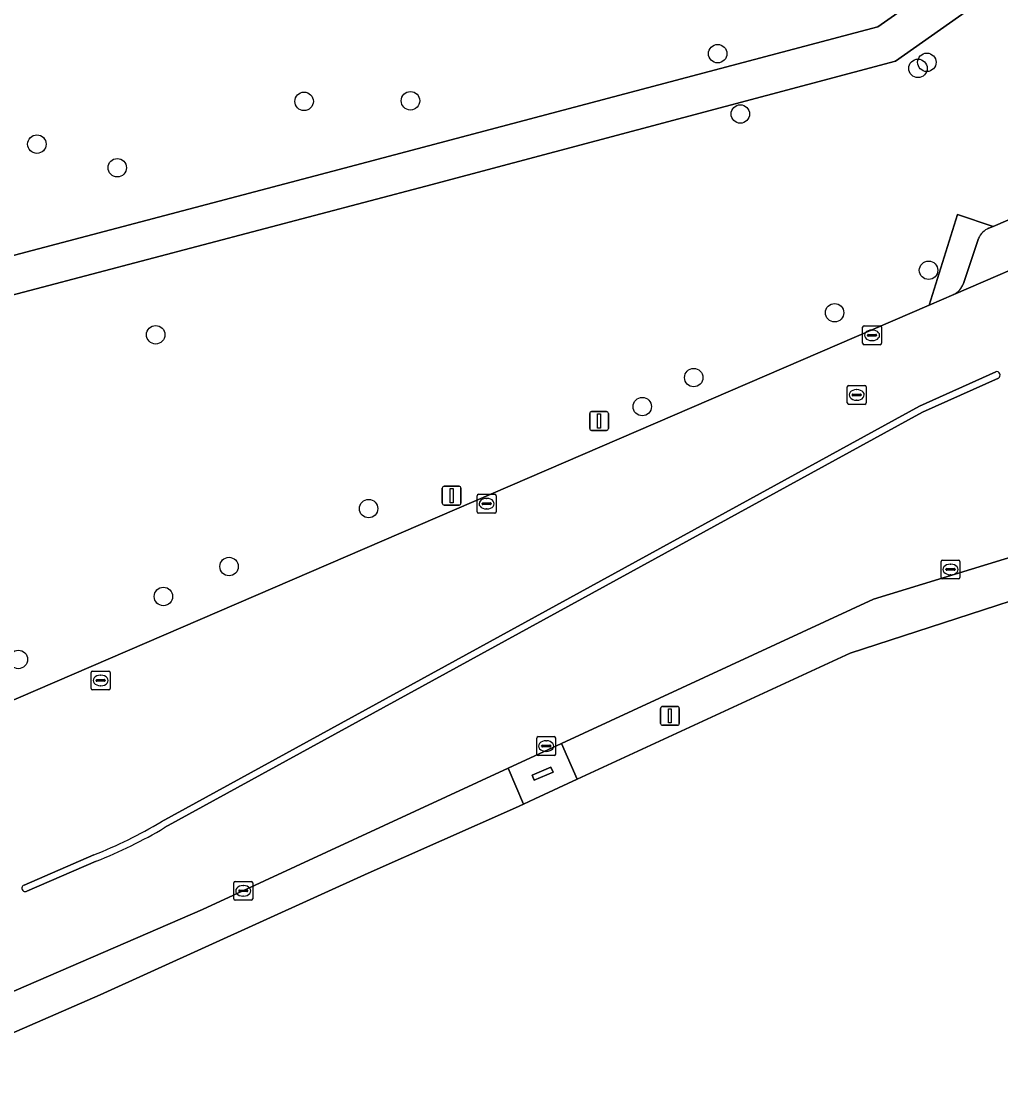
# Model space of a CAD drawing. Extents: x 161477 to 163040, y 383680 to 384871.
# Drawn here: x 162572.2 to 162624.1, y 384444.8 to 384501.8 of the extents above; entities that cross this region are included whole.
import ezdxf

# ---------------------------------------------------------------- set-up
doc = ezdxf.new("R2010")
doc.units = 0
for name, color, linetype in [('IMGEO_Berm_groen', 7, 'Continuous'), ('IMGEO_Boom', 7, 'Continuous'), ('IMGEO_Gemengd_bos', 7, 'Continuous'), ('IMGEO_Groenvoorziening', 7, 'Continuous'), ('IMGEO_Kolk', 7, 'Continuous'), ('IMGEO_Lichtmast', 7, 'Continuous'), ('IMGEO_Rijbaan_lokaal_open', 7, 'Continuous'), ('IMGEO_Rioolput', 7, 'Continuous'), ('IMGEO_Verkeersbordpaal', 7, 'Continuous'), ('IMGEO_Verkeerseiland_open', 7, 'Continuous'), ('IMGEO_Voetpad_gesloten', 7, 'Continuous'), ('IMGEO_Voetpad_open', 7, 'Continuous')]:
    doc.layers.add(name, color=color, linetype=linetype)

msp = doc.modelspace()

# ---------------------------------------------------------------- linework, layer by layer
at = {"layer": 'IMGEO_Berm_groen'}
msp.add_lwpolyline([(162644.125, 384482.428), (162638.01, 384478.947), (162636.234, 384478.012), (162627.444, 384474.301), (162626.015, 384473.801), (162617.354, 384471.147), (162600.813, 384463.489), (162601.645, 384461.599), (162616.122, 384468.281), (162632.432, 384473.594), (162643.492, 384479.539), (162658.77, 384486.161), (162692.156, 384497.917), (162697.636, 384487.733), (162712.633, 384459.824), (162740.568, 384408)], dxfattribs=at)
msp.add_lwpolyline([(162573.311, 384448.845), (162576.359, 384450.17), (162590.567, 384456.619), (162598.384, 384460.09), (162598.806, 384460.276), (162597.983, 384462.18), (162581.79, 384454.683), (162564.254, 384447.097), (162554.188, 384443.572), (162553.526, 384443.309), (162553.435, 384443.272), (162553.035, 384443.011), (162552.573, 384442.396), (162552.333, 384441.795), (162552.218, 384441.583), (162552.129, 384441.485), (162552.354, 384440.678), (162563.678, 384444.655)], close=True, dxfattribs=at)
at = {"layer": 'IMGEO_Boom'}
for centre in [(162609.1, 384500.08), (162619.72, 384499.3), (162620.19, 384499.62), (162587.17, 384497.55), (162592.81, 384497.58), (162610.3, 384496.88), (162573, 384495.28), (162577.26, 384494.03), (162620.28, 384488.59), (162615.3, 384486.34), (162579.3, 384485.17), (162607.83, 384482.9), (162605.1, 384481.36), (162590.59, 384475.95), (162583.19, 384472.88), (162579.71, 384471.29), (162572.02, 384467.95)]:
    msp.add_circle(centre, 0.489, dxfattribs=at)
at = {"layer": 'IMGEO_Gemengd_bos'}
msp.add_lwpolyline([(162740.568, 384408), (162712.633, 384459.824), (162697.636, 384487.733), (162692.156, 384497.917), (162658.77, 384486.161), (162643.492, 384479.539), (162632.432, 384473.594), (162616.122, 384468.281), (162601.645, 384461.599), (162599.402, 384460.553), (162598.806, 384460.276), (162598.384, 384460.09), (162590.567, 384456.619), (162576.359, 384450.17), (162573.311, 384448.845), (162563.678, 384444.655)], dxfattribs=at)
at = {"layer": 'IMGEO_Groenvoorziening'}
for points in [[(162653.672, 384529.518), (162653.655, 384514.955), (162645.407, 384514.875), (162645.402, 384514.498), (162641.627, 384514.493), (162641.606, 384514.862), (162635.14, 384514.873), (162635.141, 384511.424), (162634.851, 384511.21), (162634.108, 384510.663), (162618.526, 384499.677), (162593.629, 384493.055), (162561.145, 384484.488)], [(162565.425, 384487.713), (162588.7, 384493.846), (162617.593, 384501.51), (162624.498, 384506.37)], [(162621.818, 384491.557), (162623.715, 384490.907), (162636.435, 384496.408)], [(162636.435, 384496.408), (162623.715, 384490.907), (162623.48, 384490.82)], [(162621.615, 384487.315), (162632.268, 384491.895), (162640.364, 384495.358)], [(162517.185, 384475.31), (162517.146, 384471.598), (162517.301, 384446.783), (162518.348, 384446.873), (162518.267, 384454.316), (162538.352, 384454.214), (162540.015, 384453.023), (162540.6, 384452.603), (162547.861, 384455.507), (162620.322, 384486.747), (162621.818, 384491.557)], [(162622.932, 384490.285), (162622.138, 384487.894)]]:
    msp.add_lwpolyline(points, dxfattribs=at)
for centre, radius, start, end in [((162623.84, 384489.903), 0.986, 111.4479, 157.1767), ((162621.213, 384488.204), 0.975, 294.3294, 341.4888)]:
    msp.add_arc(centre, radius, start, end, dxfattribs=at)
at = {"layer": 'IMGEO_Kolk'}
for p, q in [((162616.784, 384484.717), (162616.784, 384485.569)), ((162616.859, 384485.643), (162617.711, 384485.643)), ((162617.272, 384485.423), (162617.297, 384485.423)), ((162617.785, 384485.569), (162617.785, 384484.717)), ((162617.043, 384485.137), (162617.043, 384485.149)), ((162617.481, 384485.1), (162617.083, 384485.1)), ((162617.086, 384485.186), (162617.484, 384485.186)), ((162617.295, 384484.863), (162617.27, 384484.863)), ((162617.527, 384485.149), (162617.527, 384485.137)), ((162617.711, 384484.643), (162616.859, 384484.643)), ((162596.348, 384475.785), (162596.348, 384476.637)), ((162596.423, 384476.711), (162597.275, 384476.711)), ((162596.607, 384476.205), (162596.607, 384476.217)), ((162596.65, 384476.254), (162597.048, 384476.254)), ((162596.836, 384476.491), (162596.861, 384476.491)), ((162597.091, 384476.217), (162597.091, 384476.205)), ((162597.349, 384476.637), (162597.349, 384475.785)), ((162597.275, 384475.711), (162596.423, 384475.711)), ((162597.045, 384476.168), (162596.647, 384476.168)), ((162596.859, 384475.931), (162596.834, 384475.931)), ((162620.945, 384472.299), (162620.945, 384473.151)), ((162621.02, 384473.225), (162621.872, 384473.225)), ((162621.433, 384473.005), (162621.458, 384473.005)), ((162621.946, 384473.151), (162621.946, 384472.299)), ((162621.872, 384472.225), (162621.02, 384472.225)), ((162621.204, 384472.719), (162621.204, 384472.731)), ((162621.642, 384472.682), (162621.244, 384472.682)), ((162621.247, 384472.768), (162621.645, 384472.768)), ((162621.456, 384472.445), (162621.431, 384472.445)), ((162621.688, 384472.731), (162621.688, 384472.719)), ((162575.881, 384466.412), (162575.881, 384467.264)), ((162575.956, 384467.338), (162576.808, 384467.338)), ((162576.369, 384467.118), (162576.394, 384467.118)), ((162576.882, 384467.264), (162576.882, 384466.412)), ((162576.14, 384466.832), (162576.14, 384466.844)), ((162576.578, 384466.795), (162576.18, 384466.795)), ((162576.183, 384466.881), (162576.581, 384466.881)), ((162576.392, 384466.558), (162576.367, 384466.558)), ((162576.624, 384466.844), (162576.624, 384466.832)), ((162576.808, 384466.338), (162575.956, 384466.338)), ((162599.507, 384462.931), (162599.507, 384463.783)), ((162599.582, 384463.857), (162600.434, 384463.857)), ((162600.508, 384463.783), (162600.508, 384462.931)), ((162599.766, 384463.351), (162599.766, 384463.363)), ((162600.204, 384463.314), (162599.806, 384463.314)), ((162599.809, 384463.4), (162600.207, 384463.4)), ((162599.995, 384463.637), (162600.02, 384463.637)), ((162600.25, 384463.363), (162600.25, 384463.351)), ((162600.434, 384462.857), (162599.582, 384462.857)), ((162600.018, 384463.077), (162599.993, 384463.077)), ((162583.441, 384455.253), (162583.441, 384456.105)), ((162583.516, 384456.179), (162584.368, 384456.179)), ((162583.7, 384455.673), (162583.7, 384455.685)), ((162583.743, 384455.722), (162584.141, 384455.722)), ((162583.929, 384455.959), (162583.954, 384455.959)), ((162584.184, 384455.685), (162584.184, 384455.673)), ((162584.442, 384456.105), (162584.442, 384455.253)), ((162584.368, 384455.179), (162583.516, 384455.179)), ((162584.138, 384455.636), (162583.74, 384455.636)), ((162583.952, 384455.399), (162583.927, 384455.399))]:
    msp.add_line(p, q, dxfattribs=at)
for points in [[(162616.784, 384484.717), (162616.784, 384485.569)], [(162616.859, 384485.643), (162617.711, 384485.643)], [(162617.785, 384485.569), (162617.785, 384484.717)], [(162617.711, 384484.643), (162616.859, 384484.643)], [(162596.348, 384475.785), (162596.348, 384476.637)], [(162596.423, 384476.711), (162597.275, 384476.711)], [(162597.349, 384476.637), (162597.349, 384475.785)], [(162597.275, 384475.711), (162596.423, 384475.711)], [(162620.945, 384472.299), (162620.945, 384473.151)], [(162621.02, 384473.225), (162621.872, 384473.225)], [(162621.946, 384473.151), (162621.946, 384472.299)], [(162621.872, 384472.225), (162621.02, 384472.225)], [(162575.881, 384466.412), (162575.881, 384467.264)], [(162575.956, 384467.338), (162576.808, 384467.338)], [(162576.882, 384467.264), (162576.882, 384466.412)], [(162576.808, 384466.338), (162575.956, 384466.338)], [(162599.507, 384462.931), (162599.507, 384463.783)], [(162599.582, 384463.857), (162600.434, 384463.857)], [(162600.508, 384463.783), (162600.508, 384462.931)], [(162600.434, 384462.857), (162599.582, 384462.857)], [(162583.441, 384455.253), (162583.441, 384456.105)], [(162583.516, 384456.179), (162584.368, 384456.179)], [(162584.442, 384456.105), (162584.442, 384455.253)], [(162584.368, 384455.179), (162583.516, 384455.179)]]:
    msp.add_lwpolyline(points, dxfattribs=at)
for centre, radius, start, end in [((162616.861, 384485.567), 0.0765, 91.552, 178.448), ((162616.861, 384485.567), 0.0765, 91.552, 178.448), ((162617.709, 384485.567), 0.0765, 1.552, 88.448), ((162617.709, 384485.567), 0.0765, 1.552, 88.448), ((162617.083, 384485.146), 0.0403, 85.8775, 175.7526), ((162617.08, 384485.136), 0.0366, 178.938, 274.7102), ((162617.484, 384485.143), 0.043, 264.8664, 352.4533), ((162617.488, 384485.148), 0.0386, 1.7309, 96.639), ((162616.861, 384484.719), 0.0765, 181.552, 268.448), ((162616.861, 384484.719), 0.0765, 181.552, 268.448), ((162617.709, 384484.719), 0.0765, 271.552, 358.448), ((162617.709, 384484.719), 0.0765, 271.552, 358.448), ((162596.425, 384476.635), 0.0765, 91.552, 178.448), ((162596.425, 384476.635), 0.0765, 91.552, 178.448), ((162596.647, 384476.214), 0.0403, 85.8775, 175.7526), ((162596.644, 384476.204), 0.0366, 178.938, 274.7102), ((162597.048, 384476.211), 0.043, 264.8664, 352.4533), ((162597.052, 384476.216), 0.0386, 1.7309, 96.639), ((162597.273, 384476.635), 0.0765, 1.552, 88.448), ((162597.273, 384476.635), 0.0765, 1.552, 88.448), ((162596.425, 384475.787), 0.0765, 181.552, 268.448), ((162596.425, 384475.787), 0.0765, 181.552, 268.448), ((162597.273, 384475.787), 0.0765, 271.552, 358.448), ((162597.273, 384475.787), 0.0765, 271.552, 358.448), ((162621.022, 384473.149), 0.0765, 91.552, 178.448), ((162621.022, 384473.149), 0.0765, 91.552, 178.448), ((162621.87, 384473.149), 0.0765, 1.552, 88.448), ((162621.87, 384473.149), 0.0765, 1.552, 88.448), ((162621.022, 384472.301), 0.0765, 181.552, 268.448), ((162621.022, 384472.301), 0.0765, 181.552, 268.448), ((162621.244, 384472.728), 0.0403, 85.8775, 175.7526), ((162621.241, 384472.718), 0.0366, 178.938, 274.7102), ((162621.645, 384472.725), 0.043, 264.8664, 352.4533), ((162621.649, 384472.73), 0.0386, 1.7309, 96.639), ((162621.87, 384472.301), 0.0765, 271.552, 358.448), ((162621.87, 384472.301), 0.0765, 271.552, 358.448), ((162575.958, 384467.262), 0.0765, 91.552, 178.448), ((162575.958, 384467.262), 0.0765, 91.552, 178.448), ((162576.806, 384467.262), 0.0765, 1.552, 88.448), ((162576.806, 384467.262), 0.0765, 1.552, 88.448), ((162576.18, 384466.841), 0.0403, 85.8775, 175.7526), ((162576.177, 384466.831), 0.0366, 178.938, 274.7102), ((162576.581, 384466.838), 0.043, 264.8664, 352.4533), ((162576.585, 384466.843), 0.0386, 1.7309, 96.639), ((162575.958, 384466.414), 0.0765, 181.552, 268.448), ((162575.958, 384466.414), 0.0765, 181.552, 268.448), ((162576.806, 384466.414), 0.0765, 271.552, 358.448), ((162576.806, 384466.414), 0.0765, 271.552, 358.448), ((162599.584, 384463.781), 0.0765, 91.552, 178.448), ((162599.584, 384463.781), 0.0765, 91.552, 178.448), ((162600.432, 384463.781), 0.0765, 1.552, 88.448), ((162600.432, 384463.781), 0.0765, 1.552, 88.448), ((162599.806, 384463.36), 0.0403, 85.8775, 175.7526), ((162599.803, 384463.35), 0.0366, 178.938, 274.7102), ((162600.207, 384463.357), 0.043, 264.8664, 352.4533), ((162600.211, 384463.362), 0.0386, 1.7309, 96.639), ((162599.584, 384462.933), 0.0765, 181.552, 268.448), ((162599.584, 384462.933), 0.0765, 181.552, 268.448), ((162600.432, 384462.933), 0.0765, 271.552, 358.448), ((162600.432, 384462.933), 0.0765, 271.552, 358.448), ((162583.518, 384456.103), 0.0765, 91.552, 178.448), ((162583.518, 384456.103), 0.0765, 91.552, 178.448), ((162583.74, 384455.682), 0.0403, 85.8775, 175.7526), ((162584.145, 384455.684), 0.0386, 1.7309, 96.639), ((162584.366, 384456.103), 0.0765, 1.552, 88.448), ((162584.366, 384456.103), 0.0765, 1.552, 88.448), ((162583.518, 384455.255), 0.0765, 181.552, 268.448), ((162583.518, 384455.255), 0.0765, 181.552, 268.448), ((162583.737, 384455.672), 0.0366, 178.938, 274.7102), ((162584.141, 384455.679), 0.043, 264.8664, 352.4533), ((162584.366, 384455.255), 0.0765, 271.552, 358.448), ((162584.366, 384455.255), 0.0765, 271.552, 358.448)]:
    msp.add_arc(centre, radius, start, end, dxfattribs=at)
for centre, major_axis, ratio, start_param, end_param in [((162617.271, 384485.143), (-0.387, 0.002), 0.722429, 4.712389, 7.853982), ((162617.296, 384485.143), (-0.39, 0.002), 0.717154, 1.570796, 4.712389), ((162596.835, 384476.211), (-0.387, 0.002), 0.722429, 4.712389, 7.853982), ((162596.86, 384476.211), (-0.39, 0.002), 0.717154, 1.570796, 4.712389), ((162621.432, 384472.725), (-0.387, 0.002), 0.722429, 4.712389, 7.853982), ((162621.457, 384472.725), (-0.39, 0.002), 0.717154, 1.570796, 4.712389), ((162576.368, 384466.838), (-0.387, 0.002), 0.722429, 4.712389, 7.853982), ((162576.393, 384466.838), (-0.39, 0.002), 0.717154, 1.570796, 4.712389), ((162599.994, 384463.357), (-0.387, 0.002), 0.722429, 4.712389, 7.853982), ((162600.019, 384463.357), (-0.39, 0.002), 0.717154, 1.570796, 4.712389), ((162583.928, 384455.679), (-0.387, 0.002), 0.722429, 4.712389, 7.853982), ((162583.953, 384455.679), (-0.39, 0.002), 0.717154, 1.570796, 4.712389)]:
    msp.add_ellipse(centre, major_axis=major_axis, ratio=ratio, start_param=start_param, end_param=end_param, dxfattribs=at)
at = {"layer": 'IMGEO_Lichtmast'}
for p, q in [((162602.315, 384480.2), (162602.315, 384481)), ((162602.315, 384481), (162602.315, 384480.2)), ((162602.415, 384481.1), (162603.205, 384481.1)), ((162603.205, 384481.1), (162602.415, 384481.1)), ((162603.305, 384481), (162603.305, 384480.2)), ((162603.305, 384480.2), (162603.305, 384481)), ((162603.205, 384480.1), (162602.415, 384480.1)), ((162602.415, 384480.1), (162603.205, 384480.1)), ((162606.171, 384465.458), (162606.961, 384465.458)), ((162606.961, 384465.458), (162606.171, 384465.458)), ((162606.071, 384464.558), (162606.071, 384465.358)), ((162606.071, 384465.358), (162606.071, 384464.558)), ((162607.061, 384465.358), (162607.061, 384464.558)), ((162607.061, 384464.558), (162607.061, 384465.358)), ((162606.961, 384464.458), (162606.171, 384464.458)), ((162606.171, 384464.458), (162606.961, 384464.458))]:
    msp.add_line(p, q, dxfattribs=at)
for points in [[(162602.735, 384480.975), (162602.885, 384480.975), (162602.885, 384480.225), (162602.735, 384480.225), (162602.735, 384480.975)], [(162606.491, 384465.333), (162606.641, 384465.333), (162606.641, 384464.583), (162606.491, 384464.583), (162606.491, 384465.333)]]:
    msp.add_lwpolyline(points, dxfattribs=at)
for centre, start, end in [((162602.415, 384481), 90, 180), ((162602.415, 384481), 90, 180), ((162603.205, 384481), 0, 90), ((162603.205, 384481), 360, 90), ((162602.415, 384480.2), 180, 270), ((162602.415, 384480.2), 180, 270), ((162603.205, 384480.2), 270, 0), ((162603.205, 384480.2), 270, 0), ((162606.171, 384465.358), 90, 180), ((162606.171, 384465.358), 90, 180), ((162606.961, 384465.358), 0, 90), ((162606.961, 384465.358), 360, 90), ((162606.171, 384464.558), 180, 270), ((162606.171, 384464.558), 180, 270), ((162606.961, 384464.558), 270, 0), ((162606.961, 384464.558), 270, 0)]:
    msp.add_arc(centre, 0.1, start, end, dxfattribs=at)
at = {"layer": 'IMGEO_Rijbaan_lokaal_open'}
for points in [[(162654.025, 384501.282), (162651.069, 384500), (162640.364, 384495.358), (162632.268, 384491.895), (162621.615, 384487.315), (162620.322, 384486.747), (162547.861, 384455.507), (162540.6, 384452.603), (162533.328, 384449.695), (162530.972, 384448.973), (162526.978, 384448.078), (162523.55, 384447.484), (162519.671, 384446.986), (162518.348, 384446.873), (162517.301, 384446.783), (162513.361, 384446.636), (162512.779, 384446.634), (162488.746, 384446.568)], [(162579.59, 384459.343), (162619.793, 384481.383), (162623.841, 384483.209)], [(162623.99, 384482.877), (162619.953, 384481.061), (162579.774, 384459.033)], [(162617.354, 384471.147), (162626.015, 384473.801), (162627.444, 384474.301), (162636.234, 384478.012), (162638.01, 384478.947), (162644.125, 384482.428)], [(162511.818, 384436.733), (162513.085, 384436.739), (162516.379, 384436.743), (162525.792, 384436.976), (162531.485, 384437.809), (162543.914, 384440.47), (162554.188, 384443.572), (162564.254, 384447.097), (162581.79, 384454.683), (162597.983, 384462.18), (162600.813, 384463.489), (162617.354, 384471.147)], [(162572.321, 384455.988), (162576.017, 384457.583)], [(162576.149, 384457.249), (162572.473, 384455.661)]]:
    msp.add_lwpolyline(points, dxfattribs=at)
for centre, radius, start, end in [((162623.888, 384483.031), 0.184, 303.6905, 104.6501), ((162566.72, 384480.963), 25.161, 291.6843, 300.7638), ((162566.756, 384480.91), 25.458, 291.6522, 300.7549), ((162572.388, 384455.82), 0.181, 111.6856, 298.1754)]:
    msp.add_arc(centre, radius, start, end, dxfattribs=at)
at = {"layer": 'IMGEO_Rioolput'}
for p, q in [((162616.044, 384482.48), (162616.896, 384482.48)), ((162615.969, 384481.554), (162615.969, 384482.406)), ((162616.228, 384481.974), (162616.228, 384481.986)), ((162616.666, 384481.937), (162616.268, 384481.937)), ((162616.271, 384482.023), (162616.669, 384482.023)), ((162616.457, 384482.26), (162616.482, 384482.26)), ((162616.712, 384481.986), (162616.712, 384481.974)), ((162616.97, 384482.406), (162616.97, 384481.554)), ((162616.896, 384481.48), (162616.044, 384481.48)), ((162616.48, 384481.7), (162616.455, 384481.7))]:
    msp.add_line(p, q, dxfattribs=at)
for points in [[(162616.044, 384482.48), (162616.896, 384482.48)], [(162615.969, 384481.554), (162615.969, 384482.406)], [(162616.97, 384482.406), (162616.97, 384481.554)], [(162616.896, 384481.48), (162616.044, 384481.48)]]:
    msp.add_lwpolyline(points, dxfattribs=at)
for centre, radius, start, end in [((162616.046, 384482.404), 0.0765, 91.552, 178.448), ((162616.046, 384482.404), 0.0765, 91.552, 178.448), ((162616.894, 384482.404), 0.0765, 1.552, 88.448), ((162616.894, 384482.404), 0.0765, 1.552, 88.448), ((162616.268, 384481.983), 0.0403, 85.8775, 175.7526), ((162616.265, 384481.973), 0.0366, 178.938, 274.7102), ((162616.669, 384481.98), 0.043, 264.8664, 352.4533), ((162616.673, 384481.985), 0.0386, 1.7309, 96.639), ((162616.046, 384481.556), 0.0765, 181.552, 268.448), ((162616.046, 384481.556), 0.0765, 181.552, 268.448), ((162616.894, 384481.556), 0.0765, 271.552, 358.448), ((162616.894, 384481.556), 0.0765, 271.552, 358.448)]:
    msp.add_arc(centre, radius, start, end, dxfattribs=at)
for centre, major_axis, ratio, start_param, end_param in [((162616.456, 384481.98), (-0.387, 0.002), 0.722429, 4.712389, 7.853982), ((162616.481, 384481.98), (-0.39, 0.002), 0.717154, 1.570796, 4.712389)]:
    msp.add_ellipse(centre, major_axis=major_axis, ratio=ratio, start_param=start_param, end_param=end_param, dxfattribs=at)
at = {"layer": 'IMGEO_Verkeersbordpaal'}
for p, q in [((162594.495, 384476.24), (162594.495, 384477.04)), ((162594.495, 384477.04), (162594.495, 384476.24)), ((162594.595, 384477.14), (162595.385, 384477.14)), ((162595.385, 384477.14), (162594.595, 384477.14)), ((162595.485, 384477.04), (162595.485, 384476.24)), ((162595.485, 384476.24), (162595.485, 384477.04)), ((162595.385, 384476.14), (162594.595, 384476.14)), ((162594.595, 384476.14), (162595.385, 384476.14))]:
    msp.add_line(p, q, dxfattribs=at)
msp.add_lwpolyline([(162594.915, 384477.015), (162595.065, 384477.015), (162595.065, 384476.265), (162594.915, 384476.265), (162594.915, 384477.015)], dxfattribs=at)
for centre, start, end in [((162594.595, 384477.04), 90, 180), ((162594.595, 384477.04), 90, 180), ((162595.385, 384477.04), 0, 90), ((162595.385, 384477.04), 360, 90), ((162594.595, 384476.24), 180, 270), ((162594.595, 384476.24), 180, 270), ((162595.385, 384476.24), 270, 0), ((162595.385, 384476.24), 270, 0)]:
    msp.add_arc(centre, 0.1, start, end, dxfattribs=at)
at = {"layer": 'IMGEO_Verkeerseiland_open'}
for points in [[(162623.841, 384483.209), (162619.793, 384481.383), (162579.59, 384459.343)], [(162579.774, 384459.033), (162619.953, 384481.061), (162623.99, 384482.877)], [(162576.017, 384457.583), (162572.321, 384455.988)], [(162572.473, 384455.661), (162576.149, 384457.249)]]:
    msp.add_lwpolyline(points, dxfattribs=at)
for centre, radius, start, end in [((162623.888, 384483.031), 0.184, 303.6905, 104.6501), ((162566.72, 384480.963), 25.161, 291.6843, 300.7638), ((162566.756, 384480.91), 25.458, 291.6522, 300.7549), ((162572.388, 384455.82), 0.181, 111.6856, 298.1754)]:
    msp.add_arc(centre, radius, start, end, dxfattribs=at)
at = {"layer": 'IMGEO_Voetpad_gesloten'}
msp.add_lwpolyline([(162600.376, 384461.97), (162600.259, 384462.246), (162599.254, 384461.821), (162599.371, 384461.545)], close=True, dxfattribs=at)
at = {"layer": 'IMGEO_Voetpad_open'}
for points in [[(162561.145, 384484.488), (162593.629, 384493.055), (162618.526, 384499.677), (162634.108, 384510.663)], [(162624.498, 384506.37), (162617.593, 384501.51), (162588.7, 384493.846), (162565.425, 384487.713)], [(162623.48, 384490.82), (162623.715, 384490.907), (162621.818, 384491.557), (162620.322, 384486.747), (162621.615, 384487.315)], [(162622.138, 384487.894), (162622.932, 384490.285)]]:
    msp.add_lwpolyline(points, dxfattribs=at)
for points in [[(162601.645, 384461.599), (162600.813, 384463.489), (162597.983, 384462.18), (162598.806, 384460.276), (162599.402, 384460.553)], [(162599.371, 384461.545), (162599.254, 384461.821), (162600.259, 384462.246), (162600.376, 384461.97)]]:
    msp.add_lwpolyline(points, close=True, dxfattribs=at)
for centre, radius, start, end in [((162623.84, 384489.903), 0.986, 111.4479, 157.1767), ((162621.213, 384488.204), 0.975, 294.3294, 341.4888)]:
    msp.add_arc(centre, radius, start, end, dxfattribs=at)

doc.saveas('drawing.dxf')
